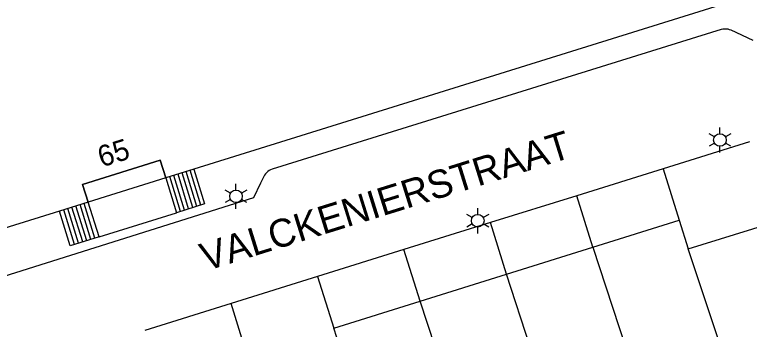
# Model space of a CAD drawing. Extents: x 122462 to 123306, y 485548 to 486417.
# Drawn here: x 122777.6 to 122830.1, y 486215.7 to 486238.2 of the extents above; entities that cross this region are included whole.
import ezdxf

# ---------------------------------------------------------------- set-up
doc = ezdxf.new("R2010")
doc.units = 0
for name, color, linetype in [('Level 1', 7, 'Continuous'), ('Level 10', 7, 'Continuous'), ('Level 17', 7, 'Continuous'), ('Level 19', 7, 'Continuous'), ('Level 22', 7, 'Continuous'), ('Level 30', 7, 'Continuous'), ('Level 31', 7, 'Continuous'), ('Level 33', 7, 'Continuous'), ('Level 4', 7, 'Continuous'), ('Level 50', 7, 'Continuous'), ('Level 58', 7, 'Continuous'), ('Level 59', 7, 'Continuous')]:
    doc.layers.add(name, color=color, linetype=linetype)

msp = doc.modelspace()

# ---------------------------------------------------------------- linework, layer by layer
at = {"layer": 'Level 1'}
for p, q in [((122831.732, 486240.061), (122790.377, 486227.155)), ((122830.072, 486229.116), (122823.9, 486227.189)), ((122823.9, 486227.189), (122817.729, 486225.262)), ((122790.377, 486227.155), (122788.377, 486226.531)), ((122817.729, 486225.262), (122811.557, 486223.335)), ((122782.833, 486224.801), (122780.782, 486224.161)), ((122818.88, 486221.575), (122825.052, 486223.501)), ((122825.052, 486223.501), (122825.688, 486221.461)), ((122811.557, 486223.335), (122805.386, 486221.408)), ((122825.688, 486221.461), (122831.86, 486223.388)), ((122805.386, 486221.408), (122799.214, 486219.481)), ((122812.708, 486219.648), (122818.88, 486221.575)), ((122799.214, 486219.481), (122793.043, 486217.554)), ((122806.537, 486217.721), (122812.708, 486219.648)), ((122800.365, 486215.793), (122806.537, 486217.721)), ((122793.043, 486217.554), (122786.871, 486215.627)), ((122803.468, 486206.346), (122800.365, 486215.793))]:
    msp.add_line(p, q, dxfattribs=at)
for points in [[(122780.782, 486224.161), (122773.57, 486221.91), (122764.823, 486250)], [(122788.377, 486226.531), (122787.981, 486227.801), (122782.437, 486226.071), (122782.833, 486224.801)]]:
    msp.add_lwpolyline(points, dxfattribs=at)
at = {"layer": 'Level 10'}
msp.add_lwpolyline([(122782.833, 486224.801), (122782.437, 486226.071), (122787.981, 486227.801), (122788.377, 486226.531), (122782.833, 486224.801)], dxfattribs=at)
at = {"layer": 'Level 17'}
msp.add_lwpolyline([(122830.326, 486236.356), (122828.76, 486237.081), (122828.647, 486237.125), (122828.529, 486237.156), (122828.409, 486237.171), (122828.287, 486237.172), (122828.166, 486237.158), (122828.048, 486237.13), (122795.968, 486227.149), (122795.857, 486227.107), (122795.752, 486227.052), (122795.654, 486226.985), (122795.564, 486226.906), (122795.485, 486226.818), (122795.416, 486226.721), (122795.135, 486226.146), (122794.647, 486225.097), (122770.22, 486217.41)], dxfattribs=at)
at = {"layer": 'Level 19'}
for p, q in [((122818.88, 486221.575), (122821.882, 486212.414)), ((122828.02, 486214.436), (122825.688, 486221.461)), ((122815.744, 486210.392), (122812.708, 486219.648)), ((122809.606, 486208.369), (122806.537, 486217.721))]:
    msp.add_line(p, q, dxfattribs=at)
at = {"layer": 'Level 22'}
msp.add_line((122783.607, 486222.319), (122789.132, 486224.043), dxfattribs=at)
at = {"layer": 'Level 30'}
for p, q in [((122788.377, 486226.531), (122789.132, 486224.043)), ((122783.607, 486222.319), (122782.833, 486224.801))]:
    msp.add_line(p, q, dxfattribs=at)
at = {"layer": 'Level 31'}
for points in [[(122790.377, 486227.155), (122791.151, 486224.673), (122789.132, 486224.043)], [(122783.607, 486222.319), (122781.556, 486221.679), (122780.782, 486224.161)]]:
    msp.add_lwpolyline(points, dxfattribs=at)
at = {"layer": 'Level 33'}
for p, q in [((122789.716, 486224.22), (122788.959, 486226.713)), ((122790.006, 486224.315), (122789.251, 486226.804)), ((122790.296, 486224.406), (122789.541, 486226.895)), ((122790.588, 486224.496), (122789.833, 486226.985)), ((122790.879, 486224.588), (122790.124, 486227.076)), ((122789.423, 486224.134), (122788.668, 486226.622)), ((122783.025, 486222.137), (122782.251, 486224.62)), ((122783.316, 486222.228), (122782.542, 486224.71)), ((122781.86, 486221.774), (122781.086, 486224.256)), ((122782.151, 486221.865), (122781.377, 486224.347)), ((122782.442, 486221.956), (122781.668, 486224.438)), ((122782.733, 486222.046), (122781.959, 486224.529))]:
    msp.add_line(p, q, dxfattribs=at)
at = {"layer": 'Level 4'}
for p, q in [((122823.9, 486227.189), (122825.052, 486223.501)), ((122818.88, 486221.575), (122817.729, 486225.262)), ((122812.708, 486219.648), (122811.557, 486223.335)), ((122806.537, 486217.721), (122805.386, 486221.408)), ((122799.214, 486219.481), (122800.365, 486215.793)), ((122794.194, 486213.867), (122793.043, 486217.554))]:
    msp.add_line(p, q, dxfattribs=at)
at = {"layer": 'Level 50'}
for p, q in [((122827.952, 486229.69), (122827.952, 486230.14)), ((122827.562, 486229.465), (122827.172, 486229.69)), ((122828.731, 486229.69), (122828.341, 486229.465)), ((122827.562, 486229.015), (122827.172, 486228.79)), ((122827.952, 486228.34), (122827.952, 486228.79)), ((122828.731, 486228.79), (122828.341, 486229.015)), ((122793.387, 486225.665), (122793.387, 486226.115)), ((122792.997, 486225.44), (122792.607, 486225.665)), ((122794.166, 486225.665), (122793.776, 486225.44)), ((122792.997, 486224.99), (122792.607, 486224.765)), ((122793.387, 486224.315), (122793.387, 486224.765)), ((122794.166, 486224.765), (122793.776, 486224.99)), ((122810.658, 486223.918), (122810.658, 486224.368)), ((122810.268, 486223.693), (122809.878, 486223.918)), ((122811.437, 486223.918), (122811.047, 486223.693)), ((122810.268, 486223.243), (122809.878, 486223.018)), ((122810.658, 486222.568), (122810.658, 486223.018)), ((122811.437, 486223.018), (122811.047, 486223.243))]:
    msp.add_line(p, q, dxfattribs=at)
for centre in [(122827.952, 486229.24), (122793.387, 486225.215), (122810.658, 486223.468)]:
    msp.add_circle(centre, 0.45, dxfattribs=at)

# ---------------------------------------------------------------- texts
at = {"layer": 'Level 58'}
msp.add_text('65', height=1.5, rotation=17.331, dxfattribs=at).set_placement((122783.794, 486227.28))
at = {"layer": 'Level 59'}
msp.add_text('VALCKENIERSTRAAT', height=2, rotation=17.3133, dxfattribs=at).set_placement((122791.221, 486219.853))

doc.saveas('drawing.dxf')
